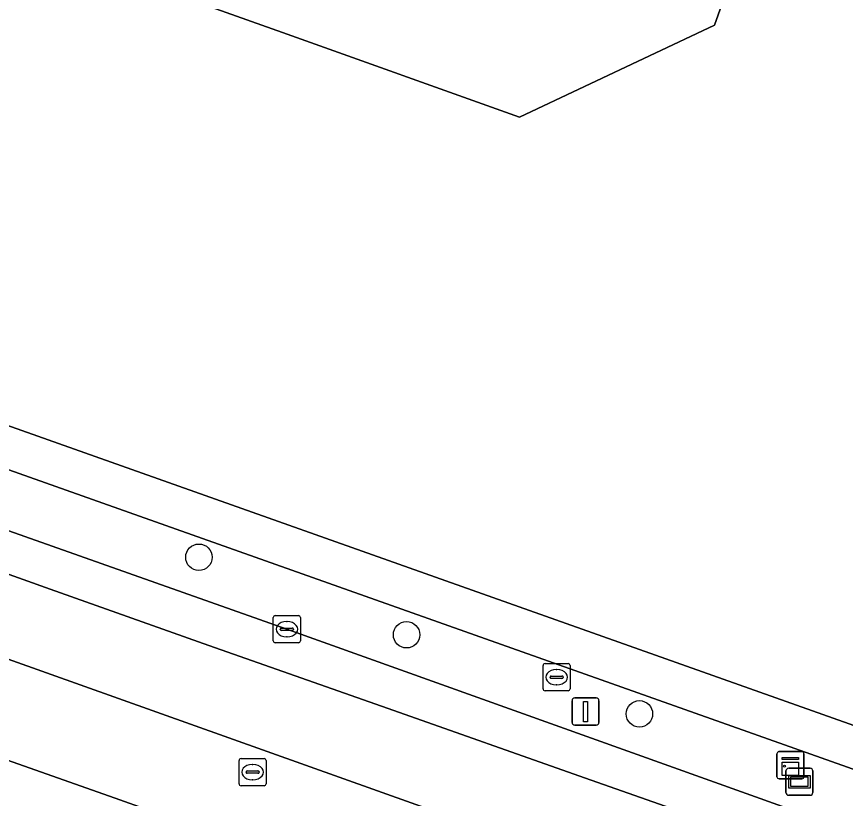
# Model space of a CAD drawing. Extents: x 155018 to 156648, y 383979 to 385733.
# Drawn here: x 155537.07 to 155567.68, y 385213.88 to 385242.74 of the extents above; entities that cross this region are included whole.
import ezdxf

# ---------------------------------------------------------------- set-up
doc = ezdxf.new("R2010")
doc.units = 0
for name, color, linetype in [('IMGEO_Berm_groen', 7, 'Continuous'), ('IMGEO_Boom', 7, 'Continuous'), ('IMGEO_Brandkraan', 7, 'Continuous'), ('IMGEO_Erf', 7, 'Continuous'), ('IMGEO_Kast', 7, 'Continuous'), ('IMGEO_Kolk', 7, 'Continuous'), ('IMGEO_Lichtmast', 7, 'Continuous'), ('IMGEO_OVBaan_gesloten', 7, 'Continuous'), ('IMGEO_Pand', 7, 'Continuous'), ('IMGEO_Rijbaan_lokaal_gesloten', 7, 'Continuous'), ('IMGEO_Rioolput', 7, 'Continuous'), ('IMGEO_Voetpad_open', 7, 'Continuous'), ('IMGEO_Wegwijzer', 7, 'Continuous')]:
    doc.layers.add(name, color=color, linetype=linetype)

msp = doc.modelspace()

# ---------------------------------------------------------------- linework, layer by layer
at = {"layer": 'IMGEO_Berm_groen'}
for points in [[(155508.89, 385235.892), (155508.191, 385234.171), (155509.453, 385233.651), (155515.285, 385231.385), (155528.7, 385226.617), (155547.052, 385220.126), (155568.213, 385212.56), (155586.53, 385206.07), (155605.809, 385199.206), (155624.083, 385192.653), (155625.397, 385192.189), (155642.46, 385186.17), (155645.511, 385185.075)], [(155652.019, 385185.08), (155584.981, 385208.934), (155508.89, 385235.892)]]:
    msp.add_lwpolyline(points, dxfattribs=at)
at = {"layer": 'IMGEO_Boom'}
for centre in [(155543.805, 385222.783), (155551.473, 385219.923), (155560.071, 385217.001)]:
    msp.add_circle(centre, 0.489, dxfattribs=at)
at = {"layer": 'IMGEO_Brandkraan'}
for p, q in [((155556.512, 385217.93), (155556.512, 385218.782)), ((155556.587, 385218.856), (155557.439, 385218.856)), ((155557, 385218.636), (155557.025, 385218.636)), ((155557.513, 385218.782), (155557.513, 385217.93)), ((155556.771, 385218.35), (155556.771, 385218.362)), ((155557.209, 385218.313), (155556.811, 385218.313)), ((155556.814, 385218.399), (155557.212, 385218.399)), ((155557.255, 385218.362), (155557.255, 385218.35)), ((155557.023, 385218.076), (155556.998, 385218.076)), ((155557.439, 385217.856), (155556.587, 385217.856))]:
    msp.add_line(p, q, dxfattribs=at)
for points in [[(155556.512, 385217.93), (155556.512, 385218.782)], [(155556.587, 385218.856), (155557.439, 385218.856)], [(155557.513, 385218.782), (155557.513, 385217.93)], [(155557.439, 385217.856), (155556.587, 385217.856)]]:
    msp.add_lwpolyline(points, dxfattribs=at)
for centre, radius, start, end in [((155556.589, 385218.78), 0.0765, 91.552, 178.448), ((155556.589, 385218.78), 0.0765, 91.552, 178.448), ((155557.437, 385218.78), 0.0765, 1.552, 88.448), ((155557.437, 385218.78), 0.0765, 1.552, 88.448), ((155556.811, 385218.359), 0.0403, 85.8775, 175.7526), ((155556.808, 385218.349), 0.0366, 178.938, 274.7102), ((155557.212, 385218.356), 0.043, 264.8664, 352.4533), ((155557.216, 385218.361), 0.0386, 1.7309, 96.639), ((155556.589, 385217.932), 0.0765, 181.552, 268.448), ((155556.589, 385217.932), 0.0765, 181.552, 268.448), ((155557.437, 385217.932), 0.0765, 271.552, 358.448), ((155557.437, 385217.932), 0.0765, 271.552, 358.448)]:
    msp.add_arc(centre, radius, start, end, dxfattribs=at)
for centre, major_axis, ratio, start_param, end_param in [((155556.999, 385218.356), (-0.387, 0.002), 0.722429, 4.712389, 7.853982), ((155557.024, 385218.356), (-0.39, 0.002), 0.717154, 1.570796, 4.712389)]:
    msp.add_ellipse(centre, major_axis=major_axis, ratio=ratio, start_param=start_param, end_param=end_param, dxfattribs=at)
at = {"layer": 'IMGEO_Erf'}
for points in [[(155565.24, 385249.21), (155562.85, 385242.43), (155555.64, 385239.03), (155546.895, 385242.153), (155540.267, 385244.52)], [(155501.834, 385241.047), (155509.618, 385237.262), (155585.597, 385210.337), (155650.233, 385187.375)]]:
    msp.add_lwpolyline(points, dxfattribs=at)
at = {"layer": 'IMGEO_Kast'}
for p, q in [((155565.224, 385215.607), (155566.065, 385215.607)), ((155566.065, 385215.607), (155565.224, 385215.607)), ((155565.149, 385214.682), (155565.149, 385215.523)), ((155565.149, 385215.523), (155565.149, 385214.682)), ((155566.149, 385215.532), (155566.149, 385214.691)), ((155566.149, 385214.691), (155566.149, 385215.532)), ((155566.074, 385214.607), (155565.233, 385214.607)), ((155565.233, 385214.607), (155566.074, 385214.607))]:
    msp.add_line(p, q, dxfattribs=at)
for points in [[(155565.344, 385215.397), (155565.944, 385215.397), (155565.944, 385215.312), (155565.344, 385215.312), (155565.344, 385215.397)], [(155565.344, 385215.222), (155565.944, 385215.222), (155565.944, 385214.733), (155565.344, 385214.733), (155565.344, 385215.222)]]:
    msp.add_lwpolyline(points, dxfattribs=at)
msp.add_circle((155565.428, 385215.071), 0.0377, dxfattribs=at)
for centre, start, end in [((155565.227, 385215.529), 92.4484, 184.2845), ((155565.227, 385215.529), 92.4484, 184.2845), ((155566.071, 385215.529), 2.4484, 94.2845), ((155566.071, 385215.529), 2.4484, 94.2845), ((155565.227, 385214.685), 182.4484, 274.2845), ((155565.227, 385214.685), 182.4484, 274.2845), ((155566.071, 385214.685), 272.4484, 4.2845), ((155566.071, 385214.685), 272.4484, 4.2845)]:
    msp.add_arc(centre, 0.0779, start, end, dxfattribs=at)
at = {"layer": 'IMGEO_Kolk'}
for p, q in [((155546.551, 385219.702), (155546.551, 385220.554)), ((155546.626, 385220.628), (155547.478, 385220.628)), ((155547.552, 385220.554), (155547.552, 385219.702)), ((155546.853, 385220.171), (155547.251, 385220.171)), ((155547.039, 385220.408), (155547.064, 385220.408)), ((155546.81, 385220.122), (155546.81, 385220.134)), ((155547.248, 385220.085), (155546.85, 385220.085)), ((155547.062, 385219.848), (155547.037, 385219.848)), ((155547.294, 385220.134), (155547.294, 385220.122)), ((155547.478, 385219.628), (155546.626, 385219.628))]:
    msp.add_line(p, q, dxfattribs=at)
for points in [[(155546.551, 385219.702), (155546.551, 385220.554)], [(155546.626, 385220.628), (155547.478, 385220.628)], [(155547.552, 385220.554), (155547.552, 385219.702)], [(155547.478, 385219.628), (155546.626, 385219.628)]]:
    msp.add_lwpolyline(points, dxfattribs=at)
for centre, radius, start, end in [((155546.628, 385220.552), 0.0765, 91.552, 178.448), ((155546.628, 385220.552), 0.0765, 91.552, 178.448), ((155547.476, 385220.552), 0.0765, 1.552, 88.448), ((155547.476, 385220.552), 0.0765, 1.552, 88.448), ((155546.85, 385220.131), 0.0403, 85.8775, 175.7526), ((155547.255, 385220.133), 0.0386, 1.7309, 96.639), ((155546.847, 385220.121), 0.0366, 178.938, 274.7102), ((155547.251, 385220.128), 0.043, 264.8664, 352.4533), ((155546.628, 385219.704), 0.0765, 181.552, 268.448), ((155546.628, 385219.704), 0.0765, 181.552, 268.448), ((155547.476, 385219.704), 0.0765, 271.552, 358.448), ((155547.476, 385219.704), 0.0765, 271.552, 358.448)]:
    msp.add_arc(centre, radius, start, end, dxfattribs=at)
for centre, major_axis, ratio, start_param, end_param in [((155547.038, 385220.128), (-0.387, 0.002), 0.722429, 4.712389, 7.853982), ((155547.063, 385220.128), (-0.39, 0.002), 0.717154, 1.570796, 4.712389)]:
    msp.add_ellipse(centre, major_axis=major_axis, ratio=ratio, start_param=start_param, end_param=end_param, dxfattribs=at)
at = {"layer": 'IMGEO_Lichtmast'}
for p, q in [((155557.586, 385216.688), (155557.586, 385217.488)), ((155557.586, 385217.488), (155557.586, 385216.688)), ((155557.686, 385217.588), (155558.476, 385217.588)), ((155558.476, 385217.588), (155557.686, 385217.588)), ((155558.576, 385217.488), (155558.576, 385216.688)), ((155558.576, 385216.688), (155558.576, 385217.488)), ((155558.476, 385216.588), (155557.686, 385216.588)), ((155557.686, 385216.588), (155558.476, 385216.588))]:
    msp.add_line(p, q, dxfattribs=at)
msp.add_lwpolyline([(155558.006, 385217.463), (155558.156, 385217.463), (155558.156, 385216.713), (155558.006, 385216.713), (155558.006, 385217.463)], dxfattribs=at)
for centre, start, end in [((155557.686, 385217.488), 90, 180), ((155557.686, 385217.488), 90, 180), ((155558.476, 385217.488), 0, 90), ((155558.476, 385217.488), 360, 90), ((155557.686, 385216.688), 180, 270), ((155557.686, 385216.688), 180, 270), ((155558.476, 385216.688), 270, 0), ((155558.476, 385216.688), 270, 0)]:
    msp.add_arc(centre, 0.1, start, end, dxfattribs=at)
at = {"layer": 'IMGEO_OVBaan_gesloten'}
msp.add_lwpolyline([(155511.979, 385224.068), (155531.528, 385217.123), (155540.881, 385213.823), (155558.855, 385207.433), (155594.693, 385194.693), (155622.855, 385184.672), (155623.968, 385187.963), (155596.803, 385197.629), (155532.678, 385220.473), (155513.143, 385227.411)], dxfattribs=at)
at = {"layer": 'IMGEO_Pand'}
msp.add_lwpolyline([(155540.267, 385244.52), (155546.895, 385242.153), (155555.64, 385239.03), (155562.85, 385242.43), (155565.24, 385249.21)], dxfattribs=at)
at = {"layer": 'IMGEO_Rijbaan_lokaal_gesloten'}
for points in [[(155431.663, 385273.213), (155433.364, 385271.333), (155433.769, 385270.941), (155434.968, 385270.089), (155475.915, 385241.101), (155486.554, 385233.732), (155495.838, 385228.015), (155503.557, 385224.201), (155513.737, 385220.252), (155537.191, 385211.882), (155557.9, 385204.567), (155558.855, 385207.433), (155540.881, 385213.823), (155531.528, 385217.123), (155511.979, 385224.068)], [(155645.511, 385185.075), (155642.46, 385186.17), (155625.397, 385192.189), (155624.083, 385192.653), (155605.809, 385199.206), (155586.53, 385206.07), (155568.213, 385212.56), (155547.052, 385220.126), (155528.7, 385226.617), (155515.285, 385231.385), (155509.453, 385233.651), (155508.191, 385234.171)], [(155505.912, 385233.597), (155507.84, 385232.688), (155509.499, 385232.013), (155511.159, 385231.337), (155512.818, 385230.662), (155516.06, 385229.513), (155519.347, 385228.351), (155522.633, 385227.189), (155527.298, 385225.531), (155532.802, 385223.57), (155538.306, 385221.609), (155544.169, 385219.528), (155551.002, 385217.123), (155557.835, 385214.719), (155564.668, 385212.315), (155571.696, 385209.794), (155578.741, 385207.262), (155585.786, 385204.731), (155594.604, 385201.576), (155604.772, 385197.946), (155614.94, 385194.316)], [(155614.94, 385194.316), (155604.772, 385197.946), (155594.604, 385201.576), (155585.786, 385204.731), (155578.741, 385207.262), (155571.696, 385209.794), (155564.668, 385212.315), (155557.835, 385214.719), (155551.002, 385217.123), (155544.169, 385219.528), (155538.306, 385221.609), (155532.802, 385223.57), (155527.298, 385225.531), (155522.633, 385227.189), (155519.347, 385228.351), (155516.06, 385229.513), (155512.818, 385230.662), (155511.159, 385231.337), (155509.499, 385232.013), (155507.84, 385232.688), (155505.912, 385233.597)], [(155513.143, 385227.411), (155532.678, 385220.473), (155596.803, 385197.629), (155623.968, 385187.963), (155687.304, 385165.428), (155731.549, 385149.692), (155744.054, 385145.242)]]:
    msp.add_lwpolyline(points, dxfattribs=at)
at = {"layer": 'IMGEO_Rioolput'}
for p, q in [((155545.285, 385214.425), (155545.285, 385215.277)), ((155545.36, 385215.351), (155546.212, 385215.351)), ((155546.286, 385215.277), (155546.286, 385214.425)), ((155545.773, 385215.131), (155545.798, 385215.131)), ((155545.544, 385214.845), (155545.544, 385214.857)), ((155545.982, 385214.808), (155545.584, 385214.808)), ((155545.587, 385214.894), (155545.985, 385214.894)), ((155546.028, 385214.857), (155546.028, 385214.845)), ((155546.212, 385214.351), (155545.36, 385214.351)), ((155545.796, 385214.571), (155545.771, 385214.571))]:
    msp.add_line(p, q, dxfattribs=at)
for points in [[(155545.285, 385214.425), (155545.285, 385215.277)], [(155545.36, 385215.351), (155546.212, 385215.351)], [(155546.286, 385215.277), (155546.286, 385214.425)], [(155546.212, 385214.351), (155545.36, 385214.351)]]:
    msp.add_lwpolyline(points, dxfattribs=at)
for centre, radius, start, end in [((155545.362, 385215.275), 0.0765, 91.552, 178.448), ((155545.362, 385215.275), 0.0765, 91.552, 178.448), ((155546.21, 385215.275), 0.0765, 1.552, 88.448), ((155546.21, 385215.275), 0.0765, 1.552, 88.448), ((155545.584, 385214.854), 0.0403, 85.8775, 175.7526), ((155545.581, 385214.844), 0.0366, 178.938, 274.7102), ((155545.985, 385214.851), 0.043, 264.8664, 352.4533), ((155545.989, 385214.856), 0.0386, 1.7309, 96.639), ((155545.362, 385214.427), 0.0765, 181.552, 268.448), ((155545.362, 385214.427), 0.0765, 181.552, 268.448), ((155546.21, 385214.427), 0.0765, 271.552, 358.448), ((155546.21, 385214.427), 0.0765, 271.552, 358.448)]:
    msp.add_arc(centre, radius, start, end, dxfattribs=at)
for centre, major_axis, ratio, start_param, end_param in [((155545.772, 385214.851), (-0.387, 0.002), 0.722429, 4.712389, 7.853982), ((155545.797, 385214.851), (-0.39, 0.002), 0.717154, 1.570796, 4.712389)]:
    msp.add_ellipse(centre, major_axis=major_axis, ratio=ratio, start_param=start_param, end_param=end_param, dxfattribs=at)
at = {"layer": 'IMGEO_Voetpad_open'}
for points in [[(155585.597, 385210.337), (155509.618, 385237.262), (155501.834, 385241.047)], [(155503.434, 385238.562), (155508.89, 385235.892), (155584.981, 385208.934), (155652.019, 385185.08)]]:
    msp.add_lwpolyline(points, dxfattribs=at)
at = {"layer": 'IMGEO_Wegwijzer'}
for p, q in [((155565.584, 385214.996), (155566.374, 385214.996)), ((155566.374, 385214.996), (155565.584, 385214.996)), ((155565.484, 385214.096), (155565.484, 385214.896)), ((155565.484, 385214.896), (155565.484, 385214.096)), ((155566.474, 385214.896), (155566.474, 385214.096)), ((155566.474, 385214.096), (155566.474, 385214.896)), ((155566.374, 385213.996), (155565.584, 385213.996)), ((155565.584, 385213.996), (155566.374, 385213.996))]:
    msp.add_line(p, q, dxfattribs=at)
for points in [[(155565.585, 385214.728), (155566.373, 385214.728), (155566.373, 385214.264), (155565.585, 385214.264), (155565.585, 385214.728)], [(155565.65, 385214.663), (155565.65, 385214.329), (155566.308, 385214.329), (155566.308, 385214.663), (155565.65, 385214.663)]]:
    msp.add_lwpolyline(points, dxfattribs=at)
for centre, start, end in [((155565.584, 385214.896), 90, 180), ((155565.584, 385214.896), 90, 180), ((155566.374, 385214.896), 0, 90), ((155566.374, 385214.896), 360, 90), ((155565.584, 385214.096), 180, 270), ((155565.584, 385214.096), 180, 270), ((155566.374, 385214.096), 270, 0), ((155566.374, 385214.096), 270, 0)]:
    msp.add_arc(centre, 0.1, start, end, dxfattribs=at)

doc.saveas('drawing.dxf')
